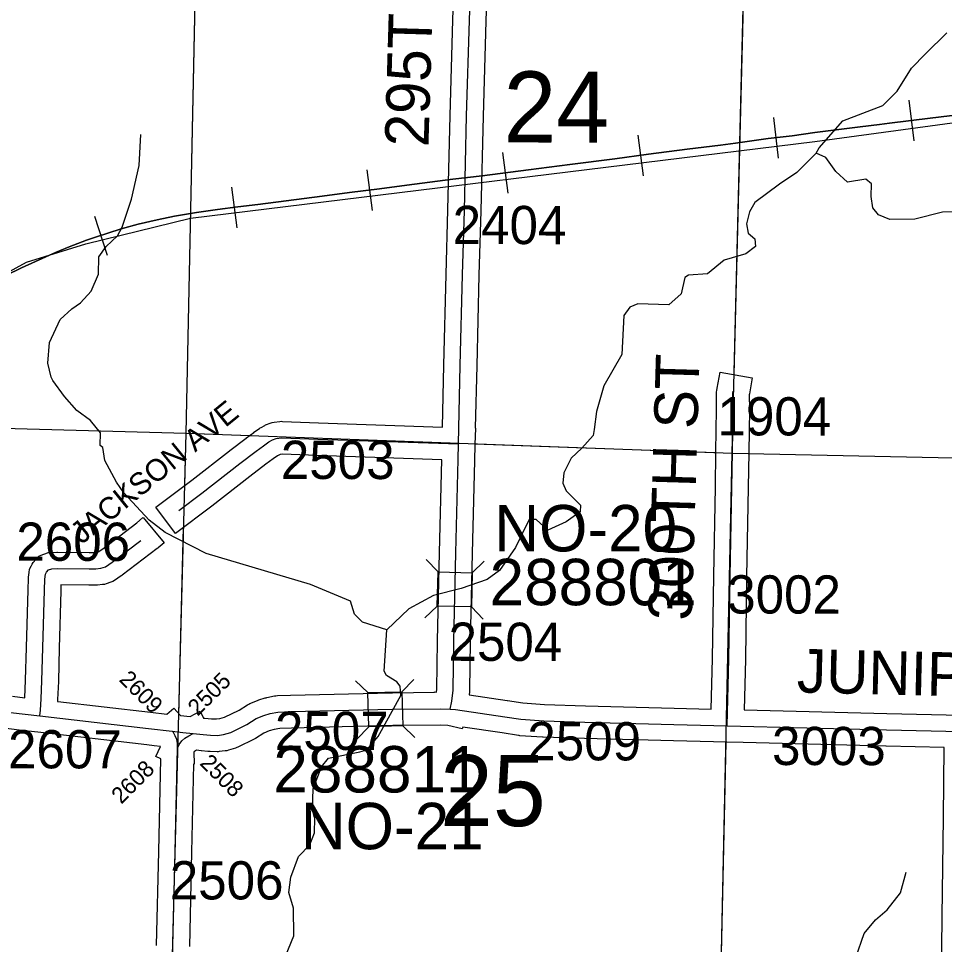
# Model space of a CAD drawing. Extents: x -132.8 to -73.3, y -60 to -26.
# Drawn here: x -111.085 to -109.39, y -43.59 to -41.895 of the extents above; entities that cross this region are included whole.
import ezdxf

# ---------------------------------------------------------------- set-up
doc = ezdxf.new("R2010")
doc.units = 0
for name, color, linetype in [('tdCoHydroRiver', 7, 'Continuous'), ('tdCoRRCL', 7, 'Continuous'), ('tdCoSecRdNmbr', 7, 'Continuous'), ('tdCoSecRdTxt', 7, 'Continuous'), ('tdCoSecRteBand', 7, 'Continuous'), ('tdCoSecRteCL', 7, 'Continuous'), ('tdCoSectLine', 7, 'Continuous'), ('tdCoSectLinePart', 7, 'Continuous'), ('tdCoSectNmbr', 7, 'Continuous'), ('tdCoStrucSec', 7, 'Continuous'), ('tdCoStrucSecCoName', 7, 'Continuous'), ('tdCoStrucSecFHWANum', 7, 'Continuous'), ('tdCoSurfGravel', 7, 'Continuous'), ('tdCoTwpBndry', 7, 'Continuous'), ('tdCoTwpBndryShd', 7, 'Continuous')]:
    doc.layers.add(name, color=color, linetype=linetype)

msp = doc.modelspace()

# ---------------------------------------------------------------- linework, layer by layer
at = {"layer": 'tdCoHydroRiver'}
for points in [[(-109.6243, -42.1417), (-109.6193, -42.1323), (-109.5756, -42.0829), (-109.5023, -42.0547), (-109.4764, -42.0285), (-109.4502, -41.9865), (-109.4243, -41.9603), (-109.3855, -41.9218)], [(-110.4552, -43.0002), (-110.4698, -42.9855), (-110.4771, -42.9616), (-110.5505, -42.9314), (-110.7416, -42.8745), (-110.8164, -42.8363), (-110.8458, -42.8134), (-110.8919, -42.7634), (-110.9056, -42.7441), (-110.9267, -42.7041), (-110.9308, -42.6803), (-110.9354, -42.6771), (-110.9348, -42.6534), (-110.9532, -42.6308), (-110.978, -42.6129), (-111.001, -42.587), (-111.0224, -42.5581), (-111.0254, -42.5517), (-111.031, -42.5263), (-111.0285, -42.4885), (-111.0085, -42.4465), (-110.9875, -42.4265), (-110.9714, -42.4158), (-110.9519, -42.3943), (-110.9385, -42.363), (-110.9377, -42.3315), (-110.9246, -42.3129), (-110.9036, -42.293), (-110.8953, -42.2774), (-110.8782, -42.2258), (-110.8641, -42.1646), (-110.861, -42.1079)], [(-109.6243, -42.1417), (-109.6599, -42.1771), (-109.6919, -42.1984), (-109.7369, -42.232), (-109.7468, -42.2491), (-109.7521, -42.2711), (-109.7493, -42.2885), (-109.7369, -42.2983), (-109.7357, -42.3125), (-109.7534, -42.3263), (-109.7931, -42.3379), (-109.8237, -42.3624), (-109.8585, -42.3648), (-109.8649, -42.3693), (-109.8719, -42.3991), (-109.8945, -42.4191), (-109.9513, -42.4177), (-109.9656, -42.4237), (-109.977, -42.4392), (-109.9803, -42.5101), (-110.0132, -42.5677), (-110.027, -42.6147), (-110.0309, -42.6477), (-110.0328, -42.6587), (-110.0538, -42.6819), (-110.0732, -42.7003), (-110.0865, -42.7268), (-110.0885, -42.7457), (-110.0825, -42.76), (-110.0563, -42.7859), (-110.0566, -42.7985), (-110.0823, -42.8168), (-110.1158, -42.8318), (-110.1374, -42.8123), (-110.1501, -42.812), (-110.175, -42.8635), (-110.2044, -42.9054), (-110.2269, -42.9222), (-110.2746, -42.9384), (-110.3254, -42.9514), (-110.3702, -42.9755), (-110.4105, -43.014)], [(-109.3633, -42.2489), (-109.3933, -42.2497), (-109.4441, -42.2627), (-109.4899, -42.2632), (-109.5102, -42.2548), (-109.521, -42.2419), (-109.5236, -42.2214), (-109.5231, -42.1977), (-109.5339, -42.1896), (-109.5672, -42.1951), (-109.5888, -42.1756), (-109.6071, -42.15), (-109.6243, -42.1417)], [(-110.4105, -43.014), (-110.4552, -43.0002)], [(-110.5962, -43.6117), (-110.581, -43.5742), (-110.5813, -43.5237), (-110.59, -43.4951), (-110.5862, -43.4668), (-110.5726, -43.4293), (-110.5515, -43.4078), (-110.5431, -43.3859), (-110.5424, -43.3591), (-110.5439, -43.3559), (-110.5467, -43.3432), (-110.5458, -43.3054), (-110.5305, -43.2647), (-110.5175, -43.2493), (-110.4602, -43.2375), (-110.4474, -43.234), (-110.4263, -43.2092), (-110.385, -43.1345), (-110.3862, -43.1171), (-110.3923, -43.1091), (-110.411, -43.0976), (-110.4155, -43.0896), (-110.4105, -43.014)], [(-109.5522, -43.6136), (-109.5369, -43.5698), (-109.5158, -43.545), (-109.4949, -43.5266), (-109.4704, -43.4957), (-109.4601, -43.458)]]:
    msp.add_lwpolyline(points, dxfattribs=at)
at = {"layer": 'tdCoRRCL'}
for p, q in [((-109.4551, -42.0447), (-109.4457, -42.1192)), ((-109.7028, -42.0763), (-109.694, -42.1508)), ((-109.9512, -42.1087), (-109.9414, -42.1831)), ((-110.1991, -42.1406), (-110.1894, -42.215)), ((-110.447, -42.1722), (-110.4374, -42.2466)), ((-110.695, -42.2039), (-110.6854, -42.2783)), ((-110.946, -42.2571), (-110.9226, -42.3283))]:
    msp.add_line(p, q, dxfattribs=at)
for points in [[(-111.4939, -42.6726), (-111.3857, -42.5792), (-111.3566, -42.5499), (-111.2886, -42.4855), (-111.1775, -42.4), (-111.0702, -42.3413), (-110.962, -42.3078), (-110.7699, -42.2608), (-109.6268, -42.1202), (-109.0028, -42.0355), (-108.8538, -42.011)], [(-111.1082, -42.366), (-111.0796, -42.3518), (-111.0347, -42.3313), (-111.0174, -42.3239), (-110.9922, -42.3133), (-110.9603, -42.301), (-110.9438, -42.2958), (-110.8972, -42.2805), (-110.8662, -42.2718), (-110.8309, -42.264), (-110.7996, -42.2569), (-110.7594, -42.2502), (-110.7204, -42.245), (-110.6832, -42.2402), (-110.647, -42.236), (-110.595, -42.2293), (-110.5292, -42.2205), (-110.4788, -42.2141), (-110.4238, -42.207), (-110.3739, -42.2005), (-110.2897, -42.1896), (-110.2358, -42.1833), (-110.1511, -42.1721), (-110.0753, -42.1625), (-109.9931, -42.152), (-109.9315, -42.1439), (-109.8609, -42.1342), (-109.7998, -42.1269), (-109.7723, -42.1236), (-109.7123, -42.1152), (-109.6684, -42.11), (-109.6268, -42.1042), (-109.5441, -42.0939), (-109.5084, -42.0893), (-109.4904, -42.087), (-109.4157, -42.0776), (-109.3449, -42.069)], [(-109.3449, -42.069), (-109.4157, -42.0776), (-109.4904, -42.087), (-109.5084, -42.0893), (-109.5441, -42.0939), (-109.6268, -42.1042), (-109.6684, -42.11), (-109.7123, -42.1152), (-109.7723, -42.1236), (-109.7998, -42.1269), (-109.8609, -42.1342), (-109.9315, -42.1439), (-109.9931, -42.152), (-110.0753, -42.1625), (-110.1511, -42.1721), (-110.2358, -42.1833), (-110.2897, -42.1896), (-110.3739, -42.2005), (-110.4238, -42.207), (-110.4788, -42.2141), (-110.5292, -42.2205), (-110.595, -42.2293), (-110.647, -42.236), (-110.6832, -42.2402), (-110.7204, -42.245), (-110.7594, -42.2502), (-110.7996, -42.2569), (-110.8309, -42.264), (-110.8662, -42.2718), (-110.8972, -42.2805), (-110.9438, -42.2958), (-110.9603, -42.301), (-110.9922, -42.3133), (-111.0174, -42.3239), (-111.0347, -42.3313), (-111.0796, -42.3518), (-111.1082, -42.366)]]:
    msp.add_lwpolyline(points, dxfattribs=at)
at = {"layer": 'tdCoSecRteBand'}
for points in [[(-110.8334, -42.7899), (-110.7675, -42.7402), (-110.6984, -42.6863), (-110.6983, -42.6862), (-110.6982, -42.6861), (-110.6681, -42.6632), (-110.6679, -42.6631), (-110.6678, -42.663), (-110.6544, -42.6531), (-110.6542, -42.6529), (-110.6539, -42.6527), (-110.6438, -42.6456), (-110.6423, -42.6445), (-110.6407, -42.6436), (-110.6343, -42.6402), (-110.6327, -42.6393), (-110.631, -42.6387), (-110.6241, -42.636), (-110.6206, -42.6346), (-110.6168, -42.6341), (-110.6067, -42.6329), (-110.6043, -42.6326), (-110.6019, -42.6327), (-110.5359, -42.6351), (-110.3087, -42.643), (-110.3061, -42.5299), (-110.3061, -42.5299), (-110.3061, -42.5299), (-110.3021, -42.3639), (-110.3021, -42.3639), (-110.3021, -42.3638), (-110.2987, -42.2457), (-110.2945, -42.0727), (-110.2945, -42.0726), (-110.2945, -42.0726), (-110.2895, -41.8982), (-110.2895, -41.8981), (-110.2895, -41.898), (-110.2836, -41.7233)], [(-110.2236, -41.7252), (-110.2296, -41.9), (-110.2345, -42.0742), (-110.2387, -42.2473), (-110.2387, -42.2473), (-110.2387, -42.2474), (-110.2421, -42.3654), (-110.2461, -42.5313), (-110.2487, -42.6447), (-110.2487, -42.6451), (-110.2483, -42.6451), (-110.2494, -42.6749), (-110.2501, -42.7047), (-110.2501, -42.7047), (-110.2545, -42.8741), (-110.2579, -43.0357), (-110.2591, -43.1249), (-110.2592, -43.1263), (-110.2593, -43.1277), (-110.2599, -43.1333), (-110.1903, -43.1436), (-110.1901, -43.1436), (-110.19, -43.1436), (-110.1618, -43.1481), (-110.1219, -43.1507), (-110.0471, -43.1531), (-109.8844, -43.1573), (-109.8844, -43.1573), (-109.8844, -43.1573), (-109.8168, -43.1591), (-109.8167, -43.1591), (-109.8142, -43.0673), (-109.812, -42.9156), (-109.812, -42.9155), (-109.812, -42.9155), (-109.809, -42.753), (-109.808, -42.6887), (-109.8068, -42.6104), (-109.807, -42.5816), (-109.8071, -42.5789), (-109.8066, -42.5762), (-109.8058, -42.572), (-109.8006, -42.5424), (-109.7415, -42.5528), (-109.7468, -42.5824), (-109.747, -42.5839), (-109.7468, -42.6102), (-109.7468, -42.6106), (-109.7468, -42.6109), (-109.748, -42.6897), (-109.749, -42.754), (-109.749, -42.754), (-109.749, -42.754), (-109.752, -42.9165), (-109.7542, -43.0684), (-109.7542, -43.0686), (-109.7542, -43.0687), (-109.7567, -43.1606), (-109.4953, -43.1674), (-109.3592, -43.1705)], [(-110.7223, -43.1772), (-110.7161, -43.1766), (-110.7077, -43.1739), (-110.6812, -43.161), (-110.6655, -43.1512), (-110.6635, -43.15), (-110.6612, -43.149), (-110.6477, -43.1433), (-110.6462, -43.1427), (-110.6447, -43.1423), (-110.6331, -43.1388), (-110.6318, -43.1385), (-110.6306, -43.1382), (-110.6163, -43.1352), (-110.6137, -43.1347), (-110.6111, -43.1346), (-110.5872, -43.1339), (-110.5871, -43.1339), (-110.587, -43.1339), (-110.4009, -43.1292), (-110.4006, -43.1292), (-110.4004, -43.1292), (-110.3232, -43.1285), (-110.3231, -43.1278), (-110.3197, -43.128), (-110.3191, -43.1226), (-110.3179, -43.0348), (-110.3179, -43.0346), (-110.3179, -43.0345), (-110.3144, -42.8728), (-110.3144, -42.8727), (-110.3144, -42.8726), (-110.31, -42.703), (-110.538, -42.6951), (-110.538, -42.6951), (-110.5381, -42.6951), (-110.6018, -42.6927), (-110.6057, -42.6932), (-110.6074, -42.6939), (-110.6106, -42.6956), (-110.619, -42.7015), (-110.6319, -42.711), (-110.6617, -42.7338), (-110.7308, -42.7877), (-110.731, -42.7878), (-110.7312, -42.788), (-110.7973, -42.8378), (-110.8334, -42.7899)], [(-111.0732, -43.1385), (-111.072, -43.1065), (-111.0703, -43.0463), (-111.0676, -42.941), (-111.0676, -42.9409), (-111.0675, -42.9407), (-111.0668, -42.9203), (-111.0668, -42.9191), (-111.0666, -42.918), (-111.0657, -42.9092), (-111.065, -42.9031), (-111.062, -42.8978), (-111.0598, -42.8938), (-111.0582, -42.8911), (-111.0527, -42.8848), (-111.0478, -42.8791), (-111.0407, -42.8765), (-111.0348, -42.8743), (-111.0304, -42.8726), (-111.0256, -42.8724), (-111.015, -42.8719), (-111.0142, -42.8719), (-111.0133, -42.8719), (-110.9555, -42.8726), (-110.945, -42.8726), (-110.9408, -42.8721), (-110.9389, -42.8715), (-110.9306, -42.866), (-110.8681, -42.8184), (-110.8577, -42.8094), (-110.8568, -42.8086), (-110.8184, -42.8547)], [(-110.8184, -42.8547), (-110.8295, -42.8644), (-110.8302, -42.865), (-110.831, -42.8656), (-110.8951, -42.9144), (-110.8959, -42.915), (-110.8968, -42.9156), (-110.9091, -42.9237), (-110.9123, -42.9258), (-110.9159, -42.927), (-110.9245, -42.93), (-110.9277, -42.9311), (-110.931, -42.9314), (-110.9401, -42.9324), (-110.9417, -42.9326), (-110.9559, -42.9326), (-110.9561, -42.9326), (-111.0072, -42.9319), (-111.0076, -42.9427), (-111.0103, -43.0479), (-111.0103, -43.0479), (-111.0103, -43.048), (-111.012, -43.1084), (-111.012, -43.1085), (-111.012, -43.1087), (-111.0133, -43.1415), (-111.0133, -43.1421), (-111.0133, -43.1428), (-111.0136, -43.1454), (-111.0128, -43.1455), (-110.8434, -43.1651), (-110.8133, -43.1684), (-110.8006, -43.1573), (-110.7885, -43.1711), (-110.771, -43.173), (-110.7526, -43.1633), (-110.7461, -43.1757), (-110.7441, -43.1759), (-110.7316, -43.1771), (-110.7223, -43.1772)], [(-111.096, -43.1358), (-111.0732, -43.1385)], [(-110.8322, -43.592), (-110.828, -43.4197), (-110.8243, -43.25), (-110.8334, -43.246), (-110.8252, -43.2275), (-110.8365, -43.2262), (-110.85, -43.2248), (-110.8501, -43.2248), (-110.8502, -43.2247), (-111.0494, -43.2016), (-111.079, -43.1985), (-111.079, -43.1982), (-111.1029, -43.1954), (-111.2024, -43.1843), (-111.2026, -43.1843), (-111.2027, -43.1843), (-111.2587, -43.1775), (-111.2603, -43.2368), (-111.2643, -43.402), (-111.2643, -43.402), (-111.2643, -43.402), (-111.268, -43.5555), (-111.2692, -43.6179)], [(-109.3959, -43.7114), (-109.3942, -43.539), (-109.3942, -43.539), (-109.3942, -43.5389), (-109.3917, -43.3579), (-109.3901, -43.2298), (-109.3904, -43.2298), (-109.4967, -43.2274), (-109.4968, -43.2274), (-109.4968, -43.2274), (-109.7584, -43.2206), (-109.7584, -43.2207), (-109.7884, -43.2198), (-109.886, -43.2173), (-110.0487, -43.2131), (-110.0488, -43.2131), (-110.0489, -43.2131), (-110.1244, -43.2106), (-110.1249, -43.2106), (-110.1254, -43.2106), (-110.167, -43.2079), (-110.1684, -43.2078), (-110.1698, -43.2076), (-110.1992, -43.2029), (-110.2717, -43.1922), (-110.2725, -43.1955), (-110.2991, -43.1892), (-110.3123, -43.1885), (-110.3996, -43.1892), (-110.5854, -43.1939), (-110.6067, -43.1945), (-110.6172, -43.1967), (-110.626, -43.1993), (-110.6359, -43.2034), (-110.6508, -43.2128), (-110.6521, -43.2136), (-110.6535, -43.2143), (-110.6834, -43.2288), (-110.6854, -43.2298), (-110.6875, -43.2305), (-110.7008, -43.2347), (-110.7036, -43.2355), (-110.7065, -43.2359), (-110.7176, -43.2371), (-110.7196, -43.2373), (-110.7215, -43.2373), (-110.7339, -43.237), (-110.7349, -43.237), (-110.7359, -43.2369), (-110.7385, -43.2367), (-110.7386, -43.2369), (-110.75, -43.2357), (-110.7503, -43.2356), (-110.7592, -43.2347), (-110.7628, -43.2367), (-110.7634, -43.2372), (-110.7637, -43.2376), (-110.7631, -43.2599), (-110.7645, -43.26), (-110.7681, -43.421), (-110.7681, -43.4211), (-110.7681, -43.4211), (-110.7722, -43.5935)]]:
    msp.add_lwpolyline(points, dxfattribs=at)
at = {"layer": 'tdCoSecRteCL'}
for points in [[(-110.2794, -42.674), (-110.2761, -42.5306), (-110.2721, -42.3646), (-110.2687, -42.2465), (-110.2645, -42.0734), (-110.2595, -41.8991), (-110.2536, -41.7242), (-110.2523, -41.6794), (-110.2502, -41.6088)], [(-109.7876, -43.1898), (-109.7842, -43.0679), (-109.782, -42.916), (-109.779, -42.7535), (-109.778, -42.6892), (-109.7768, -42.6105), (-109.777, -42.5814), (-109.7763, -42.5772)], [(-110.7914, -42.7958), (-110.7493, -42.764), (-110.68, -42.71), (-110.6499, -42.6871), (-110.6366, -42.6772), (-110.6265, -42.67), (-110.6201, -42.6666), (-110.6132, -42.6639), (-110.603, -42.6627), (-110.537, -42.6651), (-110.2794, -42.674)], [(-110.2948, -43.1594), (-110.2914, -43.1447), (-110.2891, -43.1244), (-110.2879, -43.0352), (-110.2844, -42.8734), (-110.28, -42.7023), (-110.2794, -42.674)], [(-111.0461, -43.1718), (-111.045, -43.161), (-111.0432, -43.1403), (-111.042, -43.1075), (-111.0403, -43.0471), (-111.0376, -42.9418), (-111.0368, -42.9213), (-111.0358, -42.9125), (-111.0336, -42.9085), (-111.0302, -42.9046), (-111.0242, -42.9024), (-111.0136, -42.9019), (-110.9557, -42.9026), (-110.9434, -42.9026), (-110.9342, -42.9016), (-110.9256, -42.8987), (-110.9133, -42.8905), (-110.8609, -42.8506)], [(-111.2879, -43.1455), (-111.2686, -43.1461), (-111.1991, -43.1545), (-111.0995, -43.1656), (-111.0461, -43.1718)], [(-110.7651, -43.2038), (-110.7471, -43.2058), (-110.7333, -43.207), (-110.7209, -43.2073), (-110.7098, -43.206), (-110.6965, -43.2019), (-110.6667, -43.1873), (-110.6497, -43.1767), (-110.6361, -43.171), (-110.6245, -43.1676), (-110.6102, -43.1646), (-110.5863, -43.1639), (-110.4001, -43.1592), (-110.3116, -43.1585), (-110.2948, -43.1594)], [(-110.2948, -43.1594), (-110.2849, -43.1599), (-110.1947, -43.1732), (-110.1651, -43.1779), (-110.1234, -43.1806), (-110.0479, -43.1831), (-109.8852, -43.1873), (-109.7876, -43.1898)], [(-111.0461, -43.1718), (-110.8467, -43.1949), (-110.8034, -43.1997)], [(-109.7876, -43.1898), (-109.496, -43.1974), (-109.3598, -43.2005)], [(-110.7939, -43.2307), (-110.7941, -43.2214), (-110.7953, -43.2152), (-110.7983, -43.208), (-110.8012, -43.2021), (-110.8034, -43.1997)], [(-110.8034, -43.1997), (-110.784, -43.2018), (-110.7651, -43.2038)], [(-110.7939, -43.2307), (-110.7909, -43.2241), (-110.786, -43.2172), (-110.7805, -43.2122), (-110.7731, -43.208), (-110.7651, -43.2038)], [(-110.8286, -44.6638), (-110.8279, -44.6465), (-110.8239, -44.4771), (-110.8193, -44.2887), (-110.8148, -44.1077), (-110.8109, -43.9387), (-110.8064, -43.7671), (-110.8022, -43.5928), (-110.798, -43.4204), (-110.7939, -43.2307)]]:
    msp.add_lwpolyline(points, dxfattribs=at)
at = {"layer": 'tdCoSectLine'}
for points in [[(-110.7782, -42.6545), (-110.7574, -41.6584)], [(-109.7784, -42.6906), (-109.7537, -41.7024)], [(-111.7854, -42.6266), (-110.7782, -42.6545)], [(-110.8042, -43.6575), (-110.7782, -42.6545)], [(-110.7782, -42.6545), (-109.7784, -42.6906)], [(-109.7995, -43.6894), (-109.7784, -42.6906)], [(-109.7784, -42.6906), (-108.8503, -42.7105)]]:
    msp.add_lwpolyline(points, dxfattribs=at)
at = {"layer": 'tdCoSectLinePart'}
for points in [[(-110.7782, -42.6545), (-110.7581, -41.6886)], [(-109.7748, -42.547), (-109.7542, -41.7229)], [(-111.7854, -42.6266), (-110.7782, -42.6545)], [(-110.7807, -42.7492), (-110.7782, -42.6545)], [(-110.7782, -42.6545), (-110.6622, -42.6587)], [(-110.2497, -42.6736), (-109.809, -42.6895)], [(-109.749, -42.6912), (-108.8803, -42.7099)], [(-110.7916, -43.1704), (-110.7827, -42.8263)], [(-109.7995, -43.6894), (-109.7896, -43.2194)]]:
    msp.add_lwpolyline(points, dxfattribs=at)
at = {"layer": 'tdCoStrucSec'}
for points in [[(-110.3385, -42.8857), (-110.3169, -42.9083), (-110.2543, -42.9096)], [(-110.2322, -42.8884), (-110.2543, -42.9096), (-110.2556, -42.9722)], [(-110.3408, -42.9925), (-110.3182, -42.9708), (-110.3169, -42.9083)], [(-110.234, -42.9947), (-110.2556, -42.9722), (-110.3182, -42.9708)], [(-110.4681, -43.1075), (-110.4454, -43.129), (-110.3829, -43.1275)], [(-110.3613, -43.1048), (-110.3829, -43.1275), (-110.3813, -43.19)], [(-110.4654, -43.2142), (-110.4438, -43.1916), (-110.4454, -43.129)], [(-110.3591, -43.2111), (-110.3813, -43.19), (-110.4438, -43.1916)]]:
    msp.add_lwpolyline(points, dxfattribs=at)
at = {"layer": 'tdCoSurfGravel'}
msp.add_line((-110.784, -43.2018), (-110.7651, -43.2038), dxfattribs=at)
for points in [[(-110.2948, -43.1594), (-110.2914, -43.1447), (-110.2891, -43.1244), (-110.2879, -43.0352), (-110.2844, -42.8734), (-110.28, -42.7023), (-110.2794, -42.674), (-110.2761, -42.5306), (-110.2721, -42.3646), (-110.2687, -42.2465), (-110.2645, -42.0734), (-110.2595, -41.8991), (-110.2536, -41.7242), (-110.2523, -41.6794)], [(-109.778, -42.6892), (-109.7768, -42.6105), (-109.777, -42.5814), (-109.7763, -42.5772)], [(-110.7914, -42.7958), (-110.7493, -42.764), (-110.68, -42.71), (-110.6499, -42.6871), (-110.6366, -42.6772), (-110.6265, -42.67), (-110.6201, -42.6666), (-110.6132, -42.6639), (-110.603, -42.6627), (-110.537, -42.6651), (-110.2794, -42.674)], [(-109.7876, -43.1898), (-109.7842, -43.0679), (-109.782, -42.916), (-109.779, -42.7535), (-109.778, -42.6892)], [(-111.0461, -43.1718), (-111.045, -43.161), (-111.0432, -43.1403), (-111.042, -43.1075), (-111.0403, -43.0471), (-111.0376, -42.9418), (-111.0368, -42.9213), (-111.0358, -42.9125), (-111.0336, -42.9085), (-111.0302, -42.9046), (-111.0242, -42.9024), (-111.0136, -42.9019), (-110.9557, -42.9026), (-110.9434, -42.9026), (-110.9342, -42.9016), (-110.9256, -42.8987), (-110.9133, -42.8905), (-110.8609, -42.8506)], [(-111.8273, -43.1293), (-111.679, -43.1343), (-111.3111, -43.1446), (-111.2879, -43.1455), (-111.2686, -43.1461), (-111.1991, -43.1545), (-111.0995, -43.1656), (-111.0461, -43.1718), (-110.8467, -43.1949), (-110.8034, -43.1997), (-110.784, -43.2018)], [(-110.7651, -43.2038), (-110.7471, -43.2058), (-110.7333, -43.207), (-110.7209, -43.2073), (-110.7098, -43.206), (-110.6965, -43.2019), (-110.6667, -43.1873), (-110.6497, -43.1767), (-110.6361, -43.171), (-110.6245, -43.1676), (-110.6102, -43.1646), (-110.5863, -43.1639), (-110.4001, -43.1592), (-110.3116, -43.1585), (-110.2948, -43.1594)], [(-110.2948, -43.1594), (-110.2849, -43.1599), (-110.1947, -43.1732), (-110.1651, -43.1779), (-110.1234, -43.1806), (-110.0479, -43.1831), (-109.8852, -43.1873), (-109.7876, -43.1898)], [(-109.7876, -43.1898), (-109.496, -43.1974), (-109.3598, -43.2005), (-109.0591, -43.2073), (-108.8563, -43.2122)], [(-110.7939, -43.2307), (-110.7941, -43.2214), (-110.7953, -43.2152), (-110.7983, -43.208), (-110.8012, -43.2021), (-110.8034, -43.1997)], [(-110.7939, -43.2307), (-110.7909, -43.2241), (-110.786, -43.2172), (-110.7805, -43.2122), (-110.7731, -43.208), (-110.7651, -43.2038)], [(-110.8286, -44.6638), (-110.8279, -44.6465), (-110.8239, -44.4771), (-110.8193, -44.2887), (-110.8148, -44.1077), (-110.8109, -43.9387), (-110.8064, -43.7671), (-110.8022, -43.5928), (-110.798, -43.4204), (-110.7939, -43.2307)]]:
    msp.add_lwpolyline(points, dxfattribs=at)
at = {"layer": 'tdCoTwpBndry'}
for points in [[(-109.7748, -42.547), (-109.7542, -41.7229)], [(-109.8298, -44.6599), (-109.7995, -43.6894), (-109.7896, -43.2198)]]:
    msp.add_lwpolyline(points, dxfattribs=at)
at = {"layer": 'tdCoTwpBndryShd'}
msp.add_lwpolyline([(-110.1571, -56.5879), (-110.1272, -55.5923), (-110.1033, -54.5917), (-110.08, -53.5969), (-110.0534, -52.5976), (-110.0338, -51.5954), (-110.0099, -50.6583), (-109.9821, -49.6609), (-109.9488, -48.6629), (-109.9181, -47.6645), (-109.8864, -46.6619), (-109.8639, -45.6705), (-109.8307, -44.6899), (-109.7995, -43.6894), (-109.7784, -42.6906), (-109.7537, -41.7024), (-109.722, -40.7026)], dxfattribs=at)

# ---------------------------------------------------------------- texts
at = {"layer": 'tdCoSecRdNmbr'}
for s, height, rotation, p in [('2404', 0.07, 359.917, (-110.2902, -42.3081)), ('1904', 0.07, 359.9174, (-109.8053, -42.6583)), ('2503', 0.07, 359.9167, (-110.6047, -42.738)), ('2606', 0.07, 359.9165, (-111.089, -42.8878)), ('3002', 0.07, 359.9174, (-109.7875, -42.9843)), ('2504', 0.07, 359.917, (-110.2977, -43.0709)), ('2609', 0.03, 314.9165, (-110.9023, -43.1067)), ('2505', 0.03, 44.9165, (-110.757, -43.1734)), ('2507', 0.07, 359.9168, (-110.6156, -43.2339)), ('2509', 0.07, 359.9171, (-110.1535, -43.2529)), ('3003', 0.07, 359.9174, (-109.7054, -43.2616)), ('2607', 0.07, 359.9164, (-111.1042, -43.2676)), ('2508', 0.03, 314.9166, (-110.7545, -43.2598)), ('2608', 0.03, 44.9166, (-110.8969, -43.3344)), ('2506', 0.07, 359.9166, (-110.8081, -43.5075))]:
    msp.add_text(s, height=height, rotation=rotation, dxfattribs=at).set_placement(p)
at = {"layer": 'tdCoSecRdTxt'}
for s, height, rotation, p in [('295TH ST', 0.08, 88.2807, (-110.3345, -42.131)), ('300TH ST', 0.08, 88.3008, (-109.8524, -42.998)), ('JACKSON AVE', 0.04, 39.1091, (-110.9692, -42.8587)), ('JUNIPER RD', 0.08, 358.6243, (-109.6605, -43.1287))]:
    msp.add_text(s, height=height, rotation=rotation, dxfattribs=at).set_placement(p)
at = {"layer": 'tdCoSectNmbr'}
for s, rotation, p in [('24', 359.917, (-110.1971, -42.1222)), ('25', 359.9169, (-110.3132, -43.3732))]:
    msp.add_text(s, height=0.13, rotation=rotation, dxfattribs=at).set_placement(p)
at = {"layer": 'tdCoStrucSecCoName'}
for s, p in [('NO-20', (-110.2139, -42.8707)), ('NO-21', (-110.5681, -43.4158))]:
    msp.add_text(s, height=0.085, dxfattribs=at).set_placement(p)
at = {"layer": 'tdCoStrucSecFHWANum'}
for s, p in [('288801', (-110.2226, -42.9692)), ('288811', (-110.6184, -43.3119))]:
    msp.add_text(s, height=0.085, dxfattribs=at).set_placement(p)

doc.saveas('drawing.dxf')
